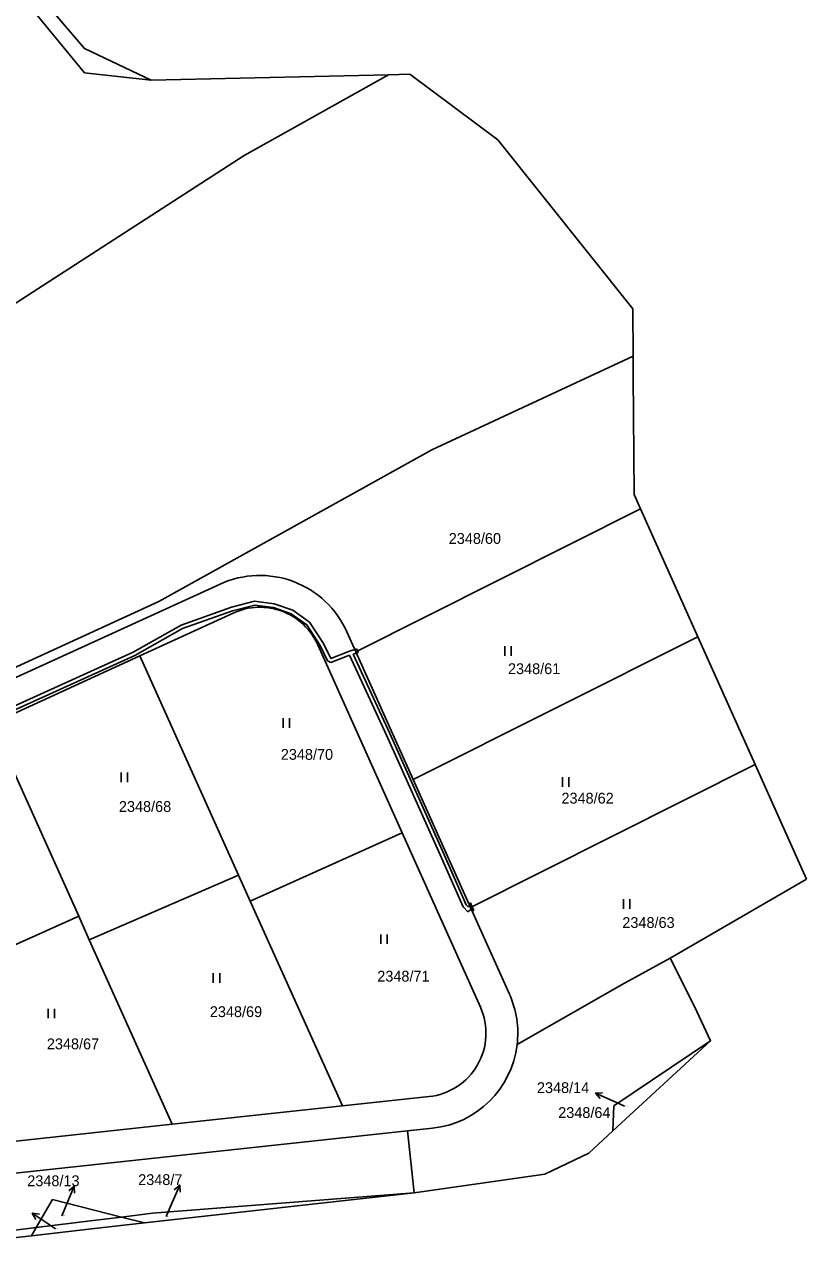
# Model space of a CAD drawing. Extents: x -785744 to -782822, y -1067550 to -1063910.
# Drawn here: x -783160.9 to -783038, y -1066859.9 to -1066667 of the extents above; entities that cross this region are included whole.
import ezdxf

# ---------------------------------------------------------------- set-up
doc = ezdxf.new("R2010")
doc.units = 0
for name, color, linetype in [('Hranice kat_území', 7, 'Continuous'), ('Hranice obce', 7, 'Continuous'), ('Hranice parcel', 7, 'Continuous'), ('Parcelní čísla', 7, 'Continuous'), ('Pop_ČP_popisy', 7, 'Continuous'), ('Věcná břemena k části', 7, 'Continuous'), ('Značky kultur', 7, 'Continuous')]:
    doc.layers.add(name, color=color, linetype=linetype)

msp = doc.modelspace()

# ---------------------------------------------------------------- linework, layer by layer
at = {"layer": 'Hranice kat_území'}
msp.add_lwpolyline([(-783038.05, -1066801.34), (-783046.11, -1066783.36), (-783055.12, -1066763.26), (-783064.13, -1066743.17), (-783065.14, -1066740.91), (-783065.26, -1066722.23), (-783065.28, -1066719.13), (-783065.32, -1066711.71), (-783086.56, -1066685.17), (-783100.37, -1066674.85), (-783103.74, -1066674.92), (-783141, -1066675.77), (-783151.52, -1066670.79), (-783232.95, -1066575.65)], dxfattribs=at)
at = {"layer": 'Hranice obce'}
msp.add_lwpolyline([(-783038.05, -1066801.34), (-783059.47, -1066813.8), (-783055.58, -1066821.46), (-783053.13, -1066826.79), (-783068.46, -1066840.93), (-783072.23, -1066844.41), (-783079.16, -1066847.73), (-783099.68, -1066850.64), (-783142.06, -1066855.4), (-783149.9, -1066856.28), (-783159.82, -1066857.4), (-783181.92, -1066859.88)], dxfattribs=at)
at = {"layer": 'Hranice parcel'}
for p, q in [((-783108.86, -1066765.63), (-783064.13, -1066743.17)), ((-783130.19, -1066754.98), (-783179.5, -1066777.55)), ((-783128.11, -1066759.53), (-783142.8, -1066766.25)), ((-783108.86, -1066765.63), (-783110.26, -1066762.48)), ((-783099.85, -1066785.72), (-783055.12, -1066763.26)), ((-783099.85, -1066785.72), (-783108.86, -1066765.63)), ((-783142.8, -1066766.25), (-783166.03, -1066776.89)), ((-783046.11, -1066783.36), (-783090.84, -1066805.82)), ((-783090.84, -1066805.82), (-783099.85, -1066785.72)), ((-783090.84, -1066805.82), (-783084.72, -1066819.46)), ((-783067.12, -1066817.98), (-783083.52, -1066827.37)), ((-783100.73, -1066840.93), (-783174.66, -1066848.9)), ((-783096.8, -1066840.51), (-783100.73, -1066840.93)), ((-783100.73, -1066840.93), (-783099.68, -1066850.64))]:
    msp.add_line(p, q, dxfattribs=at)
for points in [[(-783151.5, -1066674.6), (-783183.91, -1066635.22)], [(-783151.5, -1066674.6), (-783141, -1066675.77)], [(-783126.38, -1066687.59), (-783103.74, -1066674.92)], [(-783164.02, -1066711.93), (-783126.38, -1066687.59)], [(-783096.94, -1066733.9), (-783065.28, -1066719.13)], [(-783139.8, -1066757.73), (-783096.94, -1066733.9)], [(-783180.12, -1066776.19), (-783139.8, -1066757.73)], [(-783114.83, -1066764.53), (-783101.57, -1066794.1)], [(-783127.27, -1066800.73), (-783142.8, -1066766.25)], [(-783166.03, -1066776.89), (-783152.4, -1066807.2)], [(-783125.44, -1066804.8), (-783101.57, -1066794.1)], [(-783089.28, -1066821.5), (-783101.57, -1066794.1)], [(-783127.27, -1066800.73), (-783150.74, -1066810.89)], [(-783125.44, -1066804.8), (-783127.27, -1066800.73)], [(-783110.93, -1066837), (-783125.44, -1066804.8)], [(-783175.25, -1066817.47), (-783152.4, -1066807.2)], [(-783152.4, -1066807.2), (-783150.74, -1066810.89)], [(-783150.74, -1066810.89), (-783137.71, -1066839.89)], [(-783067.12, -1066817.98), (-783059.47, -1066813.8)], [(-783068.3, -1066837), (-783053.13, -1066826.79)], [(-783137.71, -1066839.89), (-783110.93, -1066837)], [(-783097.34, -1066835.54), (-783110.93, -1066837)], [(-783068.46, -1066840.93), (-783068.3, -1066837)], [(-783137.71, -1066839.89), (-783163.7, -1066842.69)], [(-783159.08, -1066856.13), (-783156.5, -1066851.7)], [(-783156.5, -1066851.7), (-783145.69, -1066854.47)], [(-783140.81, -1066853.87), (-783099.68, -1066850.64)], [(-783150.14, -1066855.03), (-783145.69, -1066854.47)], [(-783145.69, -1066854.47), (-783140.81, -1066853.87)], [(-783145.69, -1066854.47), (-783142.06, -1066855.4)], [(-783176.56, -1066858.29), (-783159.08, -1066856.13)], [(-783159.82, -1066857.4), (-783159.08, -1066856.13)], [(-783159.08, -1066856.13), (-783150.14, -1066855.03)]]:
    msp.add_lwpolyline(points, dxfattribs=at)
for centre, radius, start, end in [((-783123.95, -1066768.63), 15.01, 24.1802, 114.5755), ((-783123.95, -1066768.61), 9.99, 24.0938, 114.6429), ((-783098.23, -1066825.56), 14.82, 352.9644, 24.2883), ((-783098.43, -1066825.58), 10.02, 276.2269, 24.055), ((-783098.42, -1066825.59), 15.01, 276.209, 353.1838)]:
    msp.add_arc(centre, radius, start, end, dxfattribs=at)
at = {"layer": 'Pop_ČP_popisy'}
for p, q in [((-783068.46, -1066836.22), (-783071.19, -1066834.98)), ((-783154.29, -1066852.39), (-783153.13, -1066849.62)), ((-783137.72, -1066852.2), (-783136.53, -1066849.44)), ((-783157.2, -1066855.53), (-783159.7, -1066853.87))]:
    msp.add_line(p, q, dxfattribs=at)
for points in [[(-783070.49, -1066835.85), (-783071.19, -1066834.98), (-783070.08, -1066834.94)], [(-783066.62, -1066837.05), (-783068.46, -1066836.22)], [(-783153.98, -1066850.35), (-783153.13, -1066849.62), (-783153.06, -1066850.74)], [(-783137.39, -1066850.17), (-783136.53, -1066849.44), (-783136.47, -1066850.56)], [(-783155.08, -1066854.27), (-783154.29, -1066852.39)], [(-783138.66, -1066854.39), (-783137.72, -1066852.2)], [(-783159.14, -1066854.84), (-783159.7, -1066853.87), (-783158.59, -1066854.01)], [(-783156.05, -1066856.3), (-783157.2, -1066855.53)]]:
    msp.add_lwpolyline(points, dxfattribs=at)
at = {"layer": 'Věcná břemena k části'}
for points in [[(-783124.77, -1066757.68), (-783128.4, -1066758.59)], [(-783121.68, -1066758.06), (-783124.77, -1066757.68)], [(-783128.4, -1066758.59), (-783136.32, -1066761.42)], [(-783136.08, -1066761.96), (-783128.22, -1066759.17)], [(-783128.22, -1066759.17), (-783124.73, -1066758.28)], [(-783124.73, -1066758.28), (-783121.82, -1066758.64)], [(-783121.82, -1066758.64), (-783119.03, -1066759.64)], [(-783118.75, -1066759.1), (-783121.68, -1066758.06)], [(-783119.03, -1066759.64), (-783116.58, -1066761.4)], [(-783116.14, -1066760.98), (-783118.75, -1066759.1)], [(-783136.32, -1066761.42), (-783143.85, -1066765.66)], [(-783116.58, -1066761.4), (-783114.45, -1066764.63)], [(-783113.93, -1066764.33), (-783116.14, -1066760.98)], [(-783143.57, -1066766.2), (-783136.08, -1066761.96)], [(-783143.85, -1066765.66), (-783164.64, -1066775.12)], [(-783114.45, -1066764.63), (-783113.29, -1066767.03)], [(-783112.81, -1066766.66), (-783113.93, -1066764.33)], [(-783109.84, -1066765.52), (-783112.81, -1066766.66)], [(-783109.02, -1066765.28), (-783109.84, -1066765.52)], [(-783108.74, -1066765.16), (-783109.02, -1066765.28)], [(-783108.77, -1066765.83), (-783108.49, -1066765.71)], [(-783108.59, -1066765.49), (-783108.74, -1066765.16)], [(-783108.49, -1066765.71), (-783108.59, -1066765.49)], [(-783164.38, -1066775.66), (-783143.57, -1066766.2)], [(-783113.29, -1066767.03), (-783112.77, -1066767.29)], [(-783112.77, -1066767.29), (-783109.86, -1066766.17)], [(-783109.86, -1066766.17), (-783104.04, -1066778.7)], [(-783109.29, -1066765.98), (-783108.77, -1066765.83)], [(-783103.5, -1066778.46), (-783109.29, -1066765.98)], [(-783104.04, -1066778.7), (-783095.81, -1066797.05)], [(-783095.27, -1066796.81), (-783103.5, -1066778.46)], [(-783095.81, -1066797.05), (-783092, -1066805.73)], [(-783091.5, -1066805.39), (-783095.27, -1066796.81)], [(-783092, -1066805.73), (-783091.26, -1066806.52)], [(-783091.2, -1066805.7), (-783091.5, -1066805.39)], [(-783091.26, -1066806.52), (-783090.72, -1066806.08)], [(-783090.97, -1066805.53), (-783091.2, -1066805.7)], [(-783090.86, -1066805.1), (-783091.11, -1066805.21)], [(-783091.11, -1066805.21), (-783090.97, -1066805.53)], [(-783090.59, -1066805.7), (-783090.86, -1066805.1)], [(-783090.72, -1066806.08), (-783090.58, -1066806.4)], [(-783090.33, -1066806.29), (-783090.59, -1066805.7)], [(-783090.58, -1066806.4), (-783090.33, -1066806.29)]]:
    msp.add_lwpolyline(points, dxfattribs=at)
at = {"layer": 'Značky kultur'}
for p, q in [((-783085.45, -1066766.25), (-783085.45, -1066764.75)), ((-783084.45, -1066766.25), (-783084.45, -1066764.75)), ((-783120.28, -1066777.55), (-783120.28, -1066776.05)), ((-783119.28, -1066777.55), (-783119.28, -1066776.05)), ((-783145.72, -1066786.09), (-783145.72, -1066784.59)), ((-783144.72, -1066786.09), (-783144.72, -1066784.59)), ((-783076.4, -1066786.85), (-783076.4, -1066785.35)), ((-783075.4, -1066786.85), (-783075.4, -1066785.35)), ((-783066.82, -1066806.01), (-783066.82, -1066804.51)), ((-783065.82, -1066806.01), (-783065.82, -1066804.51)), ((-783104.94, -1066811.54), (-783104.94, -1066810.04)), ((-783103.94, -1066811.54), (-783103.94, -1066810.04)), ((-783131.25, -1066817.64), (-783131.25, -1066816.14)), ((-783130.25, -1066817.64), (-783130.25, -1066816.14)), ((-783157.22, -1066823.22), (-783157.22, -1066821.72)), ((-783156.22, -1066823.22), (-783156.22, -1066821.72))]:
    msp.add_line(p, q, dxfattribs=at)

# ---------------------------------------------------------------- texts
at = {"layer": 'Parcelní čísla'}
for s, height, p in [('2348/60', 1.7, (-783094.26, -1066748.66)), ('2348/61', 1.7, (-783084.95, -1066769.13)), ('2348/70', 1.7, (-783120.65, -1066782.6)), ('2348/62', 1.7, (-783076.55, -1066789.48)), ('2348/68', 1.7, (-783146.09, -1066790.79)), ('2348/63', 1.7, (-783066.98, -1066809.03)), ('2348/71', 1.7, (-783105.49, -1066817.46)), ('2348/69', 1.7, (-783131.8, -1066823.04)), ('2348/67', 1.7, (-783157.41, -1066828.1)), ('2348/64', 1.7, (-783077.06, -1066838.9)), ('2348/14', 0.1, (-783066.62, -1066837.05)), ('2348/13', 0.1, (-783155.08, -1066854.27)), ('2348/7', 0.1, (-783138.66, -1066854.39)), ('2348/6', 0.1, (-783156.05, -1066856.3))]:
    msp.add_text(s, height=height, dxfattribs=at).set_placement(p)
at = {"layer": 'Pop_ČP_popisy'}
for s, p in [('2348/14', (-783080.4, -1066834.98)), ('2348/13', (-783160.49, -1066849.62)), ('2348/7', (-783143.06, -1066849.44))]:
    msp.add_text(s, height=1.7, dxfattribs=at).set_placement(p)

doc.saveas('drawing.dxf')
